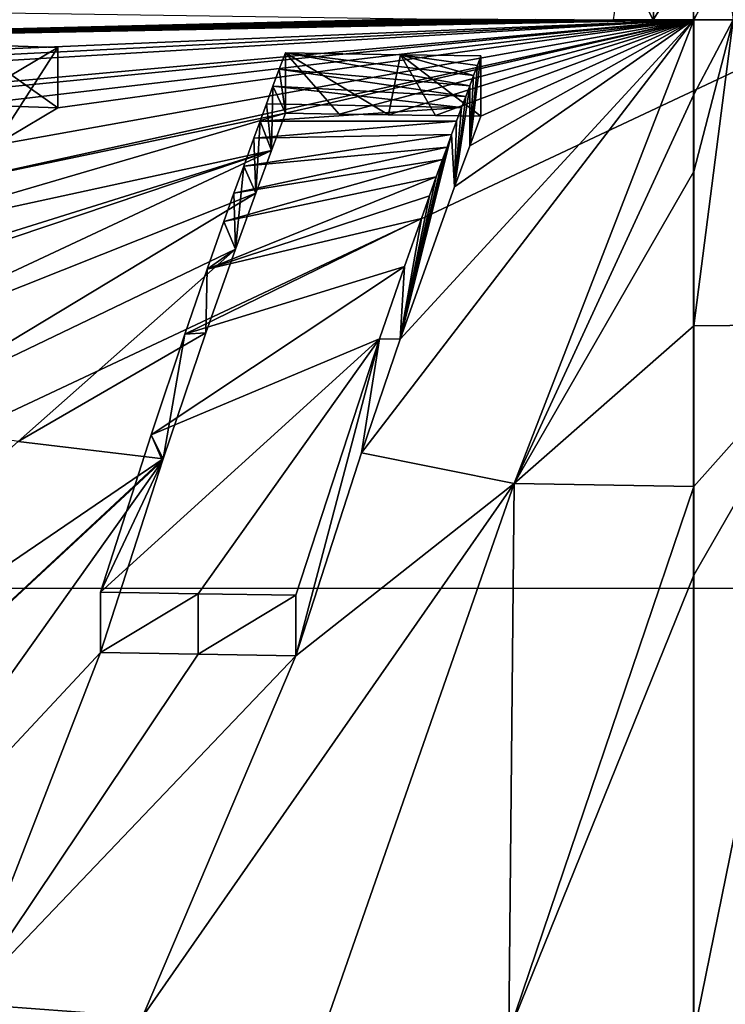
# Model space of a CAD drawing. Header units: millimetres. Extents: x -24 to 24, y 0 to 188.
# Tile 417 of 460: x -1.07 to 0.05, y 172.54 to 174.1. Entities that reach past the tile are written whole.
import ezdxf

# ---------------------------------------------------------------- set-up
doc = ezdxf.new("R2010")
doc.units = ezdxf.units.MM
doc.header["$LTSCALE"] = 58.620611
for name, color, linetype in [('169', 7, 'CONTINUOUS'), ('173', 7, 'CONTINUOUS'), ('408', 7, 'CONTINUOUS'), ('410', 7, 'CONTINUOUS'), ('411', 7, 'CONTINUOUS'), ('417', 7, 'CONTINUOUS'), ('418', 7, 'CONTINUOUS'), ('431', 7, 'CONTINUOUS'), ('437', 7, 'CONTINUOUS'), ('438', 7, 'CONTINUOUS'), ('441', 7, 'CONTINUOUS'), ('442', 7, 'CONTINUOUS'), ('443', 7, 'CONTINUOUS'), ('444', 7, 'CONTINUOUS'), ('78', 7, 'CONTINUOUS'), ('80', 7, 'CONTINUOUS'), ('81', 7, 'CONTINUOUS')]:
    doc.layers.add(name, color=color, linetype=linetype)

msp = doc.modelspace()

# ---------------------------------------------------------------- linework, layer by layer
at = {"layer": '169', "color": 7, "linetype": 'CONTINUOUS'}
for points in [[(0, 147.642, 255.5309), (2.2148, 147.6112, 255.4333), (0, 178.708, 246.0331), (0, 147.642, 255.5309)], [(0, 178.708, 246.0331), (2.2148, 147.6112, 255.4333), (2.2341, 178.675, 245.9355), (0, 178.708, 246.0331)]]:
    msp.add_3dface(points, dxfattribs=at)
at = {"layer": '173', "color": 7, "linetype": 'CONTINUOUS'}
for points in [[(0, 147.642, 255.5309), (0, 178.708, 246.0331), (-2.2342, 178.675, 245.9355), (0, 147.642, 255.5309)], [(-2.2148, 147.6112, 255.4333), (0, 147.642, 255.5309), (-2.2342, 178.675, 245.9355), (-2.2148, 147.6112, 255.4333)]]:
    msp.add_3dface(points, dxfattribs=at)
at = {"layer": '408', "color": 7, "linetype": 'CONTINUOUS'}
msp.add_3dface([(-0.8707, 172.5177, 218.478), (-1.1785, 172.44, 218.2769), (-1.1535, 172.5389, 218.5463), (-0.8707, 172.5177, 218.478)], dxfattribs=at)
at = {"layer": '410', "color": 7, "linetype": 'CONTINUOUS'}
for points in [[(0.0003, 174.095, 222.8861), (0.0627, 174.095, 222.8865), (0.0003, 173.9768, 222.4909), (0.0003, 174.095, 222.8861)], [(0.0003, 173.9768, 222.4909), (0.0627, 174.095, 222.8865), (0.0003, 173.8547, 222.0969), (0.0003, 173.9768, 222.4909)], [(0.0003, 173.8547, 222.0969), (0.0627, 174.095, 222.8865), (0.0003, 173.6107, 221.3477), (0.0003, 173.8547, 222.0969)], [(0.0003, 173.6107, 221.3477), (0.0627, 174.095, 222.8865), (0.2288, 173.6127, 221.3558), (0.0003, 173.6107, 221.3477)], [(0.2924, 172.4931, 218.3994), (0.0003, 172.4901, 218.3895), (0.2288, 173.6127, 221.3558), (0.2924, 172.4931, 218.3994)], [(0.2288, 173.6127, 221.3558), (0.0003, 172.4901, 218.3895), (0.0003, 173.2162, 220.2271), (0.2288, 173.6127, 221.3558)], [(0.0003, 173.6107, 221.3477), (0.2288, 173.6127, 221.3558), (0.0003, 173.3568, 220.6149), (0.0003, 173.6107, 221.3477)], [(0.0003, 173.3568, 220.6149), (0.2288, 173.6127, 221.3558), (0.0003, 173.2162, 220.2271), (0.0003, 173.3568, 220.6149)]]:
    msp.add_3dface(points, dxfattribs=at)
at = {"layer": '411', "color": 7, "linetype": 'CONTINUOUS'}
for points in [[(-2.386, 174.0487, 222.9692), (-2.3634, 174.1242, 223.2262), (-0.4382, 174.0965, 222.8991), (-2.386, 174.0487, 222.9692)], [(-0.3685, 174.096, 222.8952), (-2.386, 174.0487, 222.9692), (-0.4382, 174.0965, 222.8991), (-0.3685, 174.096, 222.8952)], [(-0.3095, 174.0957, 222.8925), (-2.386, 174.0487, 222.9692), (-0.3685, 174.096, 222.8952), (-0.3095, 174.0957, 222.8925)], [(-0.2495, 174.0955, 222.8902), (-2.386, 174.0487, 222.9692), (-0.3095, 174.0957, 222.8925), (-0.2495, 174.0955, 222.8902)], [(-0.1886, 174.0952, 222.8884), (-2.386, 174.0487, 222.9692), (-0.2495, 174.0955, 222.8902), (-0.1886, 174.0952, 222.8884)], [(-0.1266, 174.0951, 222.8871), (-2.386, 174.0487, 222.9692), (-0.1886, 174.0952, 222.8884), (-0.1266, 174.0951, 222.8871)], [(-0.0637, 174.095, 222.8863), (-2.386, 174.0487, 222.9692), (-0.1266, 174.0951, 222.8871), (-0.0637, 174.095, 222.8863)], [(0.0003, 174.095, 222.8861), (-2.386, 174.0487, 222.9692), (-0.0637, 174.095, 222.8863), (0.0003, 174.095, 222.8861)], [(-2.386, 174.0487, 222.9692), (0.0003, 174.095, 222.8861), (-2.0834, 174.0068, 222.7698), (-2.386, 174.0487, 222.9692)], [(-2.0834, 174.0068, 222.7698), (0.0003, 174.095, 222.8861), (-1.9291, 173.9971, 222.7115), (-2.0834, 174.0068, 222.7698)], [(-1.7882, 173.989, 222.6627), (0.0003, 174.095, 222.8861), (-1.9559, 173.9181, 222.4543), (-1.7882, 173.989, 222.6627)], [(-1.9559, 173.9181, 222.4543), (0.0003, 174.095, 222.8861), (-1.3095, 173.9665, 222.5268), (-1.9559, 173.9181, 222.4543)], [(-1.9291, 173.9971, 222.7115), (0.0003, 174.095, 222.8861), (-1.7882, 173.989, 222.6627), (-1.9291, 173.9971, 222.7115)], [(-1.3095, 173.9665, 222.5268), (0.0003, 174.095, 222.8861), (-1.1439, 173.9604, 222.4901), (-1.3095, 173.9665, 222.5268)], [(-1.1043, 173.8965, 222.2789), (0.0003, 174.095, 222.8861), (-1.2185, 173.8269, 222.0672), (-1.1043, 173.8965, 222.2789)], [(-1.2185, 173.8269, 222.0672), (0.0003, 174.095, 222.8861), (-0.6449, 173.9471, 222.4105), (-1.2185, 173.8269, 222.0672)], [(-1.1439, 173.9604, 222.4901), (0.0003, 174.095, 222.8861), (-1.005, 173.9559, 222.4634), (-1.1439, 173.9604, 222.4901)], [(-1.005, 173.9559, 222.4634), (0.0003, 174.095, 222.8861), (-1.1043, 173.8965, 222.2789), (-1.005, 173.9559, 222.4634)], [(-0.6449, 173.9471, 222.4105), (0.0003, 174.095, 222.8861), (-0.5603, 173.9456, 222.4015), (-0.6449, 173.9471, 222.4105)], [(-0.5603, 173.9456, 222.4015), (0.0003, 174.095, 222.8861), (-0.4821, 173.9444, 222.3943), (-0.5603, 173.9456, 222.4015)], [(0.0003, 174.095, 222.8861), (-0.2835, 173.3616, 220.6311), (-0.5249, 173.4101, 220.775), (0.0003, 174.095, 222.8861)], [(0.0003, 174.095, 222.8861), (-0.5249, 173.4101, 220.775), (-0.4638, 173.5895, 221.2926), (0.0003, 174.095, 222.8861)], [(-0.4821, 173.9444, 222.3943), (0.0003, 174.095, 222.8861), (-0.408, 173.9434, 222.3884), (-0.4821, 173.9444, 222.3943)], [(-0.3778, 173.8305, 222.0258), (0.0003, 174.095, 222.8861), (-0.4638, 173.5895, 221.2926), (-0.3778, 173.8305, 222.0258)], [(-0.408, 173.9434, 222.3884), (0.0003, 174.095, 222.8861), (-0.336, 173.9426, 222.3837), (-0.408, 173.9434, 222.3884)], [(-0.3538, 173.8954, 222.2316), (0.0003, 174.095, 222.8861), (-0.3778, 173.8305, 222.0258), (-0.3538, 173.8954, 222.2316)], [(-0.336, 173.9426, 222.3837), (0.0003, 174.095, 222.8861), (-0.3538, 173.8954, 222.2316), (-0.336, 173.9426, 222.3837)], [(0.0003, 174.095, 222.8861), (0.0003, 173.9768, 222.4909), (-0.2835, 173.3616, 220.6311), (0.0003, 174.095, 222.8861)], [(0.0003, 173.9768, 222.4909), (0.0003, 173.8547, 222.0969), (-0.2835, 173.3616, 220.6311), (0.0003, 173.9768, 222.4909)], [(-1.3626, 173.7368, 221.8004), (-1.2185, 173.8269, 222.0672), (-0.6449, 173.9471, 222.4105), (-1.3626, 173.7368, 221.8004)], [(-0.6669, 173.8884, 222.2218), (-1.3626, 173.7368, 221.8004), (-0.6449, 173.9471, 222.4105), (-0.6669, 173.8884, 222.2218)], [(-1.4874, 173.5036, 221.114), (-1.6312, 173.5631, 221.3053), (-0.6669, 173.8884, 222.2218), (-1.4874, 173.5036, 221.114)], [(-1.6312, 173.5631, 221.3053), (-1.5632, 173.6078, 221.4305), (-0.6669, 173.8884, 222.2218), (-1.6312, 173.5631, 221.3053)], [(-1.5632, 173.6078, 221.4305), (-1.3626, 173.7368, 221.8004), (-0.6669, 173.8884, 222.2218), (-1.5632, 173.6078, 221.4305)], [(-0.6919, 173.8208, 222.0084), (-1.4874, 173.5036, 221.114), (-0.6669, 173.8884, 222.2218), (-0.6919, 173.8208, 222.0084)], [(0.0003, 173.8547, 222.0969), (0.0003, 173.6107, 221.3477), (-0.2835, 173.3616, 220.6311), (0.0003, 173.8547, 222.0969)], [(-1.2846, 173.4627, 220.9749), (-1.4874, 173.5036, 221.114), (-0.6919, 173.8208, 222.0084), (-1.2846, 173.4627, 220.9749)], [(-0.724, 173.732, 221.7342), (-1.2846, 173.4627, 220.9749), (-0.6919, 173.8208, 222.0084), (-0.724, 173.732, 221.7342)], [(-1.0677, 173.428, 220.8569), (-1.2846, 173.4627, 220.9749), (-0.724, 173.732, 221.7342), (-1.0677, 173.428, 220.8569)], [(-0.7708, 173.5995, 221.3363), (-1.0677, 173.428, 220.8569), (-0.724, 173.732, 221.7342), (-0.7708, 173.5995, 221.3363)], [(0.0003, 173.6107, 221.3477), (0.0003, 173.3568, 220.6149), (-0.2835, 173.3616, 220.6311), (0.0003, 173.6107, 221.3477)], [(-0.8384, 173.4004, 220.7626), (-1.0677, 173.428, 220.8569), (-0.7708, 173.5995, 221.3363), (-0.8384, 173.4004, 220.7626)], [(-0.8384, 173.4004, 220.7626), (-1.9582, 172.637, 218.8616), (-1.0677, 173.428, 220.8569), (-0.8384, 173.4004, 220.7626)], [(-0.5249, 173.4101, 220.775), (-0.2835, 173.3616, 220.6311), (-0.6287, 173.089, 219.8993), (-0.5249, 173.4101, 220.775)], [(-1.6987, 172.5988, 218.7387), (-1.9582, 172.637, 218.8616), (-0.8384, 173.4004, 220.7626), (-1.6987, 172.5988, 218.7387)], [(-0.8395, 173.397, 220.753), (-1.6987, 172.5988, 218.7387), (-0.8384, 173.4004, 220.7626), (-0.8395, 173.397, 220.753)], [(-1.43, 172.566, 218.6334), (-1.6987, 172.5988, 218.7387), (-0.8395, 173.397, 220.753), (-1.43, 172.566, 218.6334)], [(-0.9374, 173.0939, 219.9284), (-1.43, 172.566, 218.6334), (-0.8395, 173.397, 220.753), (-0.9374, 173.0939, 219.9284)], [(-0.5828, 172.5024, 218.4289), (-0.8707, 172.5177, 218.478), (-0.2835, 173.3616, 220.6311), (-0.5828, 172.5024, 218.4289)], [(-0.2835, 173.3616, 220.6311), (-0.8707, 172.5177, 218.478), (-0.6287, 173.089, 219.8993), (-0.2835, 173.3616, 220.6311)], [(-0.2917, 172.4932, 218.3993), (-0.5828, 172.5024, 218.4289), (-0.2835, 173.3616, 220.6311), (-0.2917, 172.4932, 218.3993)], [(0.0003, 173.3568, 220.6149), (-0.2917, 172.4932, 218.3993), (-0.2835, 173.3616, 220.6311), (0.0003, 173.3568, 220.6149)], [(-0.2917, 172.4932, 218.3993), (0.0003, 173.3568, 220.6149), (0.0003, 173.2162, 220.2271), (-0.2917, 172.4932, 218.3993)], [(0.0003, 172.4901, 218.3895), (-0.2917, 172.4932, 218.3993), (0.0003, 173.2162, 220.2271), (0.0003, 172.4901, 218.3895)], [(-1.1535, 172.5389, 218.5463), (-1.43, 172.566, 218.6334), (-0.9374, 173.0939, 219.9284), (-1.1535, 172.5389, 218.5463)], [(-0.7831, 173.0912, 219.9124), (-1.1535, 172.5389, 218.5463), (-0.9374, 173.0939, 219.9284), (-0.7831, 173.0912, 219.9124)], [(-0.6287, 173.089, 219.8993), (-1.1535, 172.5389, 218.5463), (-0.7831, 173.0912, 219.9124), (-0.6287, 173.089, 219.8993)], [(-0.8707, 172.5177, 218.478), (-1.1535, 172.5389, 218.5463), (-0.6287, 173.089, 219.8993), (-0.8707, 172.5177, 218.478)]]:
    msp.add_3dface(points, dxfattribs=at)
at = {"layer": '417', "color": 7, "linetype": 'CONTINUOUS'}
msp.add_3dface([(-1.005, 174.0513, 222.4333), (-1.0802, 174.0064, 222.2936), (-1.1464, 174.0559, 222.4606), (-1.005, 174.0513, 222.4333)], dxfattribs=at)
at = {"layer": '418', "color": 7, "linetype": 'CONTINUOUS'}
for points in [[(-0.6449, 174.0425, 222.3804), (-0.3538, 173.9906, 222.2011), (-0.6547, 174.0166, 222.2967), (-0.6449, 174.0425, 222.3804)], [(-0.3477, 174.007, 222.2535), (-0.3538, 173.9906, 222.2011), (-0.6449, 174.0425, 222.3804), (-0.3477, 174.007, 222.2535)], [(-0.4633, 174.0395, 222.3626), (-0.3477, 174.007, 222.2535), (-0.6449, 174.0425, 222.3804), (-0.4633, 174.0395, 222.3626)], [(-0.3417, 174.0227, 222.3042), (-0.3477, 174.007, 222.2535), (-0.4633, 174.0395, 222.3626), (-0.3417, 174.0227, 222.3042)], [(-0.336, 174.038, 222.3536), (-0.3417, 174.0227, 222.3042), (-0.4633, 174.0395, 222.3626), (-0.336, 174.038, 222.3536)], [(-0.6547, 174.0166, 222.2967), (-0.3601, 173.9736, 222.1468), (-0.6647, 173.9897, 222.2105), (-0.6547, 174.0166, 222.2967)], [(-0.3538, 173.9906, 222.2011), (-0.3601, 173.9736, 222.1468), (-0.6547, 174.0166, 222.2967), (-0.3538, 173.9906, 222.2011)], [(-0.6647, 173.9897, 222.2105), (-0.3666, 173.9562, 222.0914), (-0.6749, 173.9622, 222.1233), (-0.6647, 173.9897, 222.2105)], [(-0.3601, 173.9736, 222.1468), (-0.3666, 173.9562, 222.0914), (-0.6647, 173.9897, 222.2105), (-0.3601, 173.9736, 222.1468)], [(-0.6749, 173.9622, 222.1233), (-0.3666, 173.9562, 222.0914), (-0.6851, 173.9347, 222.0364), (-0.6749, 173.9622, 222.1233)], [(-0.3666, 173.9562, 222.0914), (-0.3746, 173.9345, 222.023), (-0.6851, 173.9347, 222.0364), (-0.3666, 173.9562, 222.0914)], [(-0.6851, 173.9347, 222.0364), (-0.3746, 173.9345, 222.023), (-0.695, 173.9075, 221.9513), (-0.6851, 173.9347, 222.0364)], [(-0.3746, 173.9345, 222.023), (-0.3823, 173.9136, 221.9573), (-0.695, 173.9075, 221.9513), (-0.3746, 173.9345, 222.023)], [(-0.3823, 173.9136, 221.9573), (-0.3896, 173.8935, 221.8945), (-0.711, 173.8635, 221.8149), (-0.3823, 173.9136, 221.9573)], [(-0.695, 173.9075, 221.9513), (-0.3823, 173.9136, 221.9573), (-0.711, 173.8635, 221.8149), (-0.695, 173.9075, 221.9513)], [(-0.3896, 173.8935, 221.8945), (-0.3968, 173.8737, 221.833), (-0.7265, 173.8204, 221.6826), (-0.3896, 173.8935, 221.8945)], [(-0.711, 173.8635, 221.8149), (-0.3896, 173.8935, 221.8945), (-0.7265, 173.8204, 221.6826), (-0.711, 173.8635, 221.8149)], [(-0.3968, 173.8737, 221.833), (-0.4066, 173.8466, 221.7494), (-0.7423, 173.7759, 221.5479), (-0.3968, 173.8737, 221.833)], [(-0.7265, 173.8204, 221.6826), (-0.3968, 173.8737, 221.833), (-0.7423, 173.7759, 221.5479), (-0.7265, 173.8204, 221.6826)], [(-0.4066, 173.8466, 221.7494), (-0.4174, 173.8167, 221.6578), (-0.7689, 173.7002, 221.3219), (-0.4066, 173.8466, 221.7494)], [(-0.7423, 173.7759, 221.5479), (-0.4066, 173.8466, 221.7494), (-0.7689, 173.7002, 221.3219), (-0.7423, 173.7759, 221.5479)], [(-0.4174, 173.8167, 221.6578), (-0.4302, 173.7807, 221.5485), (-0.7689, 173.7002, 221.3219), (-0.4174, 173.8167, 221.6578)], [(-0.4302, 173.7807, 221.5485), (-0.4569, 173.7047, 221.3213), (-0.8042, 173.5976, 221.0224), (-0.4302, 173.7807, 221.5485)], [(-0.7689, 173.7002, 221.3219), (-0.4302, 173.7807, 221.5485), (-0.8042, 173.5976, 221.0224), (-0.7689, 173.7002, 221.3219)], [(-0.4569, 173.7047, 221.3213), (-0.4963, 173.5901, 220.9863), (-0.8574, 173.4383, 220.5715), (-0.4569, 173.7047, 221.3213)], [(-0.8042, 173.5976, 221.0224), (-0.4569, 173.7047, 221.3213), (-0.8574, 173.4383, 220.5715), (-0.8042, 173.5976, 221.0224)], [(-0.8574, 173.4383, 220.5715), (-0.4963, 173.5901, 220.9863), (-0.9374, 173.1894, 219.8983), (-0.8574, 173.4383, 220.5715)], [(-0.9374, 173.1894, 219.8983), (-0.4963, 173.5901, 220.9863), (-0.7831, 173.1868, 219.8823), (-0.9374, 173.1894, 219.8983)], [(-0.4963, 173.5901, 220.9863), (-0.6287, 173.1846, 219.8691), (-0.7831, 173.1868, 219.8823), (-0.4963, 173.5901, 220.9863)]]:
    msp.add_3dface(points, dxfattribs=at)
at = {"layer": '431', "color": 7, "linetype": 'CONTINUOUS'}
for points in [[(-0.0637, 174.095, 222.8863), (-0.1266, 174.0951, 222.8871), (-0.1122, 174.1905, 222.8568), (-0.0637, 174.095, 222.8863)], [(-0.0637, 174.095, 222.8863), (-0.1122, 174.1905, 222.8568), (-0.058, 174.1904, 222.8562), (-0.0637, 174.095, 222.8863)], [(0.0003, 174.095, 222.8861), (-0.0637, 174.095, 222.8863), (-0.0037, 174.1904, 222.8561), (0.0003, 174.095, 222.8861)], [(-0.0637, 174.095, 222.8863), (-0.058, 174.1904, 222.8562), (-0.0037, 174.1904, 222.8561), (-0.0637, 174.095, 222.8863)], [(0.0003, 174.095, 222.8861), (-0.0037, 174.1904, 222.8561), (0.0506, 174.1904, 222.8563), (0.0003, 174.095, 222.8861)], [(0.0627, 174.095, 222.8865), (0.0003, 174.095, 222.8861), (0.0506, 174.1904, 222.8563), (0.0627, 174.095, 222.8865)]]:
    msp.add_3dface(points, dxfattribs=at)
at = {"layer": '437', "color": 7, "linetype": 'CONTINUOUS'}
for points in [[(-1.005, 173.9559, 222.4634), (-1.1043, 173.8965, 222.2789), (-1.005, 174.0513, 222.4333), (-1.005, 173.9559, 222.4634)], [(-1.1043, 173.8965, 222.2789), (-1.0802, 174.0064, 222.2936), (-1.005, 174.0513, 222.4333), (-1.1043, 173.8965, 222.2789)]]:
    msp.add_3dface(points, dxfattribs=at)
at = {"layer": '438', "color": 7, "linetype": 'CONTINUOUS'}
for points in [[(-1.1439, 173.9604, 222.4901), (-1.005, 173.9559, 222.4634), (-1.1464, 174.0559, 222.4606), (-1.1439, 173.9604, 222.4901)], [(-1.005, 173.9559, 222.4634), (-1.005, 174.0513, 222.4333), (-1.1464, 174.0559, 222.4606), (-1.005, 173.9559, 222.4634)]]:
    msp.add_3dface(points, dxfattribs=at)
at = {"layer": '441', "color": 7, "linetype": 'CONTINUOUS'}
for points in [[(-0.336, 173.9426, 222.3837), (-0.3538, 173.8954, 222.2316), (-0.336, 174.038, 222.3536), (-0.336, 173.9426, 222.3837)], [(-0.3538, 173.8954, 222.2316), (-0.3417, 174.0227, 222.3042), (-0.336, 174.038, 222.3536), (-0.3538, 173.8954, 222.2316)], [(-0.3538, 173.8954, 222.2316), (-0.3477, 174.007, 222.2535), (-0.3417, 174.0227, 222.3042), (-0.3538, 173.8954, 222.2316)], [(-0.3538, 173.8954, 222.2316), (-0.3538, 173.9906, 222.2011), (-0.3477, 174.007, 222.2535), (-0.3538, 173.8954, 222.2316)], [(-0.3538, 173.8954, 222.2316), (-0.3778, 173.8305, 222.0258), (-0.3538, 173.9906, 222.2011), (-0.3538, 173.8954, 222.2316)], [(-0.3778, 173.8305, 222.0258), (-0.3601, 173.9736, 222.1468), (-0.3538, 173.9906, 222.2011), (-0.3778, 173.8305, 222.0258)], [(-0.3778, 173.8305, 222.0258), (-0.3666, 173.9562, 222.0914), (-0.3601, 173.9736, 222.1468), (-0.3778, 173.8305, 222.0258)], [(-0.3778, 173.8305, 222.0258), (-0.3746, 173.9345, 222.023), (-0.3666, 173.9562, 222.0914), (-0.3778, 173.8305, 222.0258)], [(-0.3778, 173.8305, 222.0258), (-0.3823, 173.9136, 221.9573), (-0.3746, 173.9345, 222.023), (-0.3778, 173.8305, 222.0258)], [(-0.3778, 173.8305, 222.0258), (-0.4638, 173.5895, 221.2926), (-0.3823, 173.9136, 221.9573), (-0.3778, 173.8305, 222.0258)], [(-0.4638, 173.5895, 221.2926), (-0.3896, 173.8935, 221.8945), (-0.3823, 173.9136, 221.9573), (-0.4638, 173.5895, 221.2926)], [(-0.4638, 173.5895, 221.2926), (-0.3968, 173.8737, 221.833), (-0.3896, 173.8935, 221.8945), (-0.4638, 173.5895, 221.2926)], [(-0.4638, 173.5895, 221.2926), (-0.4066, 173.8466, 221.7494), (-0.3968, 173.8737, 221.833), (-0.4638, 173.5895, 221.2926)], [(-0.4638, 173.5895, 221.2926), (-0.4174, 173.8167, 221.6578), (-0.4066, 173.8466, 221.7494), (-0.4638, 173.5895, 221.2926)], [(-0.4638, 173.5895, 221.2926), (-0.4302, 173.7807, 221.5485), (-0.4174, 173.8167, 221.6578), (-0.4638, 173.5895, 221.2926)], [(-0.4638, 173.5895, 221.2926), (-0.4569, 173.7047, 221.3213), (-0.4302, 173.7807, 221.5485), (-0.4638, 173.5895, 221.2926)], [(-0.4638, 173.5895, 221.2926), (-0.4963, 173.5901, 220.9863), (-0.4569, 173.7047, 221.3213), (-0.4638, 173.5895, 221.2926)], [(-0.5249, 173.4101, 220.775), (-0.6287, 173.089, 219.8993), (-0.4963, 173.5901, 220.9863), (-0.5249, 173.4101, 220.775)], [(-0.6287, 173.089, 219.8993), (-0.6287, 173.1846, 219.8691), (-0.4963, 173.5901, 220.9863), (-0.6287, 173.089, 219.8993)], [(-0.4638, 173.5895, 221.2926), (-0.5249, 173.4101, 220.775), (-0.4963, 173.5901, 220.9863), (-0.4638, 173.5895, 221.2926)]]:
    msp.add_3dface(points, dxfattribs=at)
at = {"layer": '442', "color": 7, "linetype": 'CONTINUOUS'}
for points in [[(-0.6449, 173.9471, 222.4105), (-0.5603, 173.9456, 222.4015), (-0.6449, 174.0425, 222.3804), (-0.6449, 173.9471, 222.4105)], [(-0.5603, 173.9456, 222.4015), (-0.4821, 173.9444, 222.3943), (-0.6449, 174.0425, 222.3804), (-0.5603, 173.9456, 222.4015)], [(-0.4821, 173.9444, 222.3943), (-0.4633, 174.0395, 222.3626), (-0.6449, 174.0425, 222.3804), (-0.4821, 173.9444, 222.3943)], [(-0.4821, 173.9444, 222.3943), (-0.408, 173.9434, 222.3884), (-0.4633, 174.0395, 222.3626), (-0.4821, 173.9444, 222.3943)], [(-0.408, 173.9434, 222.3884), (-0.336, 173.9426, 222.3837), (-0.4633, 174.0395, 222.3626), (-0.408, 173.9434, 222.3884)], [(-0.336, 173.9426, 222.3837), (-0.336, 174.038, 222.3536), (-0.4633, 174.0395, 222.3626), (-0.336, 173.9426, 222.3837)]]:
    msp.add_3dface(points, dxfattribs=at)
at = {"layer": '443', "color": 7, "linetype": 'CONTINUOUS'}
for points in [[(-0.6449, 173.9471, 222.4105), (-0.6449, 174.0425, 222.3804), (-0.6547, 174.0166, 222.2967), (-0.6449, 173.9471, 222.4105)], [(-0.6449, 173.9471, 222.4105), (-0.6547, 174.0166, 222.2967), (-0.6647, 173.9897, 222.2105), (-0.6449, 173.9471, 222.4105)], [(-0.6669, 173.8884, 222.2218), (-0.6647, 173.9897, 222.2105), (-0.6749, 173.9622, 222.1233), (-0.6669, 173.8884, 222.2218)], [(-0.6669, 173.8884, 222.2218), (-0.6449, 173.9471, 222.4105), (-0.6647, 173.9897, 222.2105), (-0.6669, 173.8884, 222.2218)], [(-0.6669, 173.8884, 222.2218), (-0.6749, 173.9622, 222.1233), (-0.6851, 173.9347, 222.0364), (-0.6669, 173.8884, 222.2218)], [(-0.6919, 173.8208, 222.0084), (-0.6851, 173.9347, 222.0364), (-0.695, 173.9075, 221.9513), (-0.6919, 173.8208, 222.0084)], [(-0.6919, 173.8208, 222.0084), (-0.6669, 173.8884, 222.2218), (-0.6851, 173.9347, 222.0364), (-0.6919, 173.8208, 222.0084)], [(-0.6919, 173.8208, 222.0084), (-0.695, 173.9075, 221.9513), (-0.711, 173.8635, 221.8149), (-0.6919, 173.8208, 222.0084)], [(-0.724, 173.732, 221.7342), (-0.711, 173.8635, 221.8149), (-0.7265, 173.8204, 221.6826), (-0.724, 173.732, 221.7342)], [(-0.724, 173.732, 221.7342), (-0.6919, 173.8208, 222.0084), (-0.711, 173.8635, 221.8149), (-0.724, 173.732, 221.7342)], [(-0.724, 173.732, 221.7342), (-0.7265, 173.8204, 221.6826), (-0.7423, 173.7759, 221.5479), (-0.724, 173.732, 221.7342)], [(-0.724, 173.732, 221.7342), (-0.7423, 173.7759, 221.5479), (-0.7689, 173.7002, 221.3219), (-0.724, 173.732, 221.7342)], [(-0.7708, 173.5995, 221.3363), (-0.724, 173.732, 221.7342), (-0.7689, 173.7002, 221.3219), (-0.7708, 173.5995, 221.3363)], [(-0.7708, 173.5995, 221.3363), (-0.7689, 173.7002, 221.3219), (-0.8042, 173.5976, 221.0224), (-0.7708, 173.5995, 221.3363)], [(-0.8384, 173.4004, 220.7626), (-0.8042, 173.5976, 221.0224), (-0.8574, 173.4383, 220.5715), (-0.8384, 173.4004, 220.7626)], [(-0.8384, 173.4004, 220.7626), (-0.7708, 173.5995, 221.3363), (-0.8042, 173.5976, 221.0224), (-0.8384, 173.4004, 220.7626)], [(-0.8395, 173.397, 220.753), (-0.8574, 173.4383, 220.5715), (-0.9374, 173.1894, 219.8983), (-0.8395, 173.397, 220.753)], [(-0.8395, 173.397, 220.753), (-0.8384, 173.4004, 220.7626), (-0.8574, 173.4383, 220.5715), (-0.8395, 173.397, 220.753)], [(-0.9374, 173.0939, 219.9284), (-0.8395, 173.397, 220.753), (-0.9374, 173.1894, 219.8983), (-0.9374, 173.0939, 219.9284)]]:
    msp.add_3dface(points, dxfattribs=at)
at = {"layer": '444', "color": 7, "linetype": 'CONTINUOUS'}
for points in [[(-0.9374, 173.0939, 219.9284), (-0.9374, 173.1894, 219.8983), (-0.7831, 173.1868, 219.8823), (-0.9374, 173.0939, 219.9284)], [(-0.7831, 173.0912, 219.9124), (-0.9374, 173.0939, 219.9284), (-0.7831, 173.1868, 219.8823), (-0.7831, 173.0912, 219.9124)], [(-0.6287, 173.1846, 219.8691), (-0.7831, 173.0912, 219.9124), (-0.7831, 173.1868, 219.8823), (-0.6287, 173.1846, 219.8691)], [(-0.6287, 173.089, 219.8993), (-0.7831, 173.0912, 219.9124), (-0.6287, 173.1846, 219.8691), (-0.6287, 173.089, 219.8993)]]:
    msp.add_3dface(points, dxfattribs=at)
at = {"layer": '78', "color": 7, "linetype": 'CONTINUOUS'}
for points in [[(-1.7235, 174.802, 67.5116), (-1.6736, 173.1953, 57.725), (1.7408, 174.8023, 67.5112), (-1.7235, 174.802, 67.5116)], [(1.7408, 174.8023, 67.5112), (-1.6736, 173.1953, 57.725), (1.6904, 173.1957, 57.7246), (1.7408, 174.8023, 67.5112)], [(-1.6736, 173.1953, 57.725), (-1.6222, 171.6407, 47.931), (1.6904, 173.1957, 57.7246), (-1.6736, 173.1953, 57.725)], [(1.6904, 173.1957, 57.7246), (-1.6222, 171.6407, 47.931), (1.6385, 171.6412, 47.9305), (1.6904, 173.1957, 57.7246)]]:
    msp.add_3dface(points, dxfattribs=at)
at = {"layer": '80', "color": 7, "linetype": 'CONTINUOUS'}
for points in [[(3.4724, 171.9218, -0.9187), (0, 171.8497, -0.9092), (2.7198, 187.3816, 116.7253), (3.4724, 171.9218, -0.9187)], [(2.7198, 187.3816, 116.7253), (0, 171.8497, -0.9092), (0, 187.3366, 116.7261), (2.7198, 187.3816, 116.7253)]]:
    msp.add_3dface(points, dxfattribs=at)
at = {"layer": '81', "color": 7, "linetype": 'CONTINUOUS'}
for points in [[(-2.7199, 187.3816, 116.7253), (0, 187.3366, 116.7261), (-3.4724, 171.9218, -0.9187), (-2.7199, 187.3816, 116.7253)], [(0, 187.3366, 116.7261), (0, 171.8497, -0.9092), (-3.4724, 171.9218, -0.9187), (0, 187.3366, 116.7261)]]:
    msp.add_3dface(points, dxfattribs=at)

doc.saveas('drawing.dxf')
